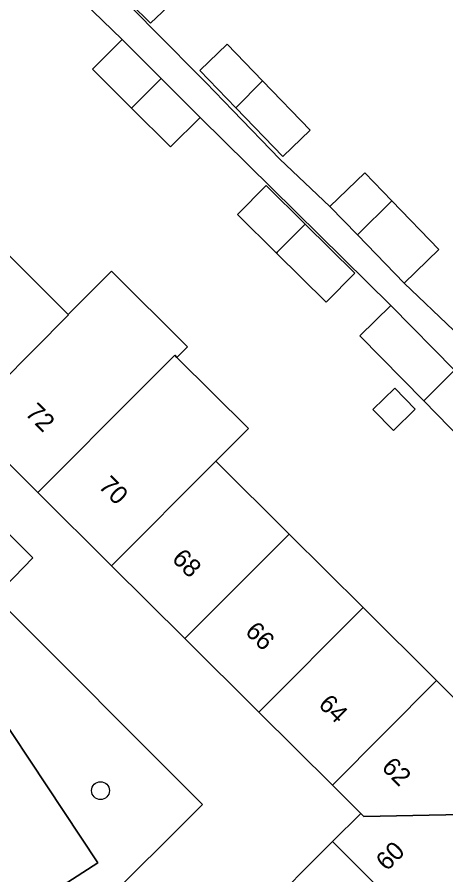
# Model space of a CAD drawing. Extents: x 159960 to 160866, y 382700 to 383354.
# Drawn here: x 160248.47 to 160271.97, y 383140.95 to 383188 of the extents above; entities that cross this region are included whole.
import ezdxf

# ---------------------------------------------------------------- set-up
doc = ezdxf.new("R2010")
doc.units = 0
for name, color, linetype in [('IMGEO_Boom', 7, 'Continuous'), ('IMGEO_Erf', 7, 'Continuous'), ('IMGEO_Pand', 7, 'Continuous'), ('IMGEO_Pand_nummerreeks', 7, 'Continuous'), ('IMGEO_Parkeervlak_open', 7, 'Continuous'), ('IMGEO_Voetpad_open', 7, 'Continuous')]:
    doc.layers.add(name, color=color, linetype=linetype)

msp = doc.modelspace()

# ---------------------------------------------------------------- linework, layer by layer
at = {"layer": 'IMGEO_Boom'}
msp.add_circle((160253.04, 383145.569), 0.489, dxfattribs=at)
at = {"layer": 'IMGEO_Erf'}
for points in [[(160253.629, 383189.804), (160251.653, 383191.764), (160253.25, 383193.306), (160255.205, 383191.366), (160257.382, 383189.207), (160255.785, 383187.665)], [(160260.448, 383183.026), (160258.478, 383185.066), (160259.976, 383186.513), (160261.917, 383184.502), (160264.522, 383181.804), (160263.024, 383180.358)], [(160260.551, 383177.166), (160262.125, 383178.755), (160264.263, 383176.637), (160266.975, 383173.95), (160265.401, 383172.361), (160262.684, 383175.052)], [(160267.972, 383166.469), (160269.167, 383167.642), (160270.288, 383166.5), (160269.093, 383165.327)]]:
    msp.add_lwpolyline(points, close=True, dxfattribs=at)
for points in [[(160213.962, 383193.079), (160230.53, 383168.138), (160235.985, 383171.674), (160249.323, 383158.33), (160247.254, 383156.197), (160258.623, 383144.806), (160241.159, 383127.393)], [(160261.725, 383138.718), (160265.761, 383142.775), (160267.301, 383144.322), (160265.746, 383145.87), (160261.721, 383149.875), (160257.667, 383153.908), (160253.649, 383157.906), (160249.611, 383161.924), (160245.586, 383165.929), (160241.547, 383169.948), (160237.634, 383173.841), (160236.626, 383172.828), (160236.483, 383172.971), (160233.08, 383176.356), (160229.678, 383179.742), (160226.296, 383183.106), (160222.887, 383186.498), (160219.506, 383189.862)], [(160233.013, 383189.856), (160236.394, 383186.491), (160239.798, 383183.105), (160243.2, 383179.719), (160247.253, 383175.686), (160251.27, 383171.69), (160253.635, 383174.066), (160257.806, 383169.916), (160257.229, 383169.335), (160261.146, 383165.438), (160259.358, 383163.642), (160263.377, 383159.643), (160267.43, 383155.61), (160271.456, 383151.604), (160275.547, 383147.534)], [(160272.87, 383164.782), (160270.751, 383166.941), (160267.248, 383170.51), (160268.949, 383172.18), (160258.499, 383182.497), (160256.877, 383180.874), (160254.739, 383183.011), (160252.602, 383185.148), (160254.223, 383186.771), (160251.039, 383189.875)], [(160253.572, 383189.747), (160255.94, 383187.294), (160258.809, 383184.41), (160260.294, 383182.872), (160262.867, 383180.207), (160265.615, 383177.606), (160267.528, 383179.453), (160269.001, 383177.928), (160271.586, 383175.25), (160269.673, 383173.403), (160272.408, 383170.816)]]:
    msp.add_lwpolyline(points, dxfattribs=at)
at = {"layer": 'IMGEO_Pand'}
for points in [[(160255.205, 383191.366), (160253.629, 383189.804), (160255.785, 383187.665), (160257.382, 383189.207)], [(160254.739, 383183.011), (160256.361, 383184.634), (160254.223, 383186.771), (160252.602, 383185.148)], [(160261.917, 383184.502), (160259.976, 383186.513), (160258.478, 383185.066), (160260.448, 383183.026)], [(160254.739, 383183.011), (160256.877, 383180.874), (160258.499, 383182.497), (160256.361, 383184.634)], [(160261.917, 383184.502), (160260.448, 383183.026), (160263.024, 383180.358), (160264.522, 383181.804)], [(160267.117, 383176.05), (160269.001, 383177.928), (160267.528, 383179.453), (160265.615, 383177.606)], [(160260.551, 383177.166), (160262.684, 383175.052), (160262.729, 383175.097), (160264.263, 383176.637), (160262.125, 383178.755)], [(160267.117, 383176.05), (160269.673, 383173.403), (160271.586, 383175.25), (160269.001, 383177.928)], [(160262.684, 383175.052), (160265.401, 383172.361), (160266.975, 383173.95), (160264.263, 383176.637), (160262.729, 383175.097)], [(160251.293, 383171.667), (160251.27, 383171.69), (160247.253, 383175.686), (160241.547, 383169.948), (160245.586, 383165.929)], [(160255.319, 383167.661), (160257.106, 383169.457), (160257.229, 383169.335), (160257.806, 383169.916), (160253.635, 383174.066), (160251.27, 383171.69), (160251.293, 383171.667), (160245.586, 383165.929), (160249.611, 383161.924)], [(160268.949, 383172.18), (160267.248, 383170.51), (160270.751, 383166.941), (160272.434, 383168.63)], [(160261.146, 383165.438), (160257.229, 383169.335), (160257.106, 383169.457), (160255.319, 383167.661), (160249.611, 383161.924), (160253.649, 383157.906), (160259.358, 383163.642)], [(160274.571, 383166.453), (160272.434, 383168.63), (160270.751, 383166.941), (160272.87, 383164.782)], [(160267.972, 383166.469), (160269.093, 383165.327), (160270.288, 383166.5), (160269.167, 383167.642)], [(160257.667, 383153.908), (160263.377, 383159.643), (160259.358, 383163.642), (160253.649, 383157.906)], [(160257.667, 383153.908), (160261.721, 383149.875), (160267.43, 383155.61), (160263.377, 383159.643)], [(160271.456, 383151.604), (160267.43, 383155.61), (160261.721, 383149.875), (160265.746, 383145.87)], [(160275.547, 383147.534), (160271.456, 383151.604), (160265.746, 383145.87), (160267.301, 383144.322), (160267.477, 383144.144), (160275.555, 383144.319), (160275.555, 383144.38)], [(160275.555, 383144.38), (160275.555, 383144.319), (160267.477, 383144.144), (160267.301, 383144.322), (160265.761, 383142.775), (160271.462, 383137.072), (160274.777, 383140.403), (160275.747, 383139.437), (160279.352, 383139.4), (160279.403, 383144.34)], [(160265.761, 383142.775), (160261.725, 383138.718), (160267.425, 383133.015), (160271.462, 383137.072)]]:
    msp.add_lwpolyline(points, close=True, dxfattribs=at)
at = {"layer": 'IMGEO_Parkeervlak_open'}
msp.add_lwpolyline([(160236.028, 383167.066), (160232.71, 383164.856), (160231.381, 383163.97), (160248.169, 383138.549), (160252.9, 383141.612)], close=True, dxfattribs=at)
at = {"layer": 'IMGEO_Voetpad_open'}
for points in [[(160251.039, 383189.875), (160254.223, 383186.771), (160256.361, 383184.634), (160258.499, 383182.497), (160268.949, 383172.18), (160272.434, 383168.63)], [(160272.408, 383170.816), (160269.673, 383173.403), (160267.117, 383176.05), (160265.615, 383177.606), (160262.867, 383180.207), (160260.294, 383182.872), (160258.809, 383184.41), (160255.94, 383187.294), (160253.572, 383189.747)]]:
    msp.add_lwpolyline(points, dxfattribs=at)
msp.add_lwpolyline([(160241.159, 383127.393), (160258.623, 383144.806), (160247.254, 383156.197), (160249.323, 383158.33), (160235.985, 383171.674), (160230.53, 383168.138), (160232.71, 383164.856), (160236.028, 383167.066), (160252.9, 383141.612), (160248.169, 383138.549), (160249.08, 383137.169), (160240.216, 383128.341), (160224.465, 383112.653), (160222.495, 383110.691), (160211.761, 383100), (160209.554, 383097.808), (160213.4, 383093.953), (160206.651, 383087.23), (160208.109, 383085.586), (160209.222, 383086.697), (160214.859, 383092.369), (160215.95, 383093.466), (160215.213, 383094.199), (160211.6, 383097.92)], close=True, dxfattribs=at)

# ---------------------------------------------------------------- texts
at = {"layer": 'IMGEO_Pand_nummerreeks'}
for s, rotation, p in [('72', 315.1431, (160248.863, 383166.222)), ('70', 315.1431, (160252.883, 383162.222)), ('68', 315.1433, (160256.899, 383158.226)), ('66', 315.1433, (160260.913, 383154.232)), ('64', 315.1433, (160264.929, 383150.236)), ('62', 314.9942, (160268.391, 383146.793)), ('60', 45.1433, (160268.737, 383141.114))]:
    msp.add_text(s, height=1, rotation=rotation, dxfattribs=at).set_placement(p)

doc.saveas('drawing.dxf')
